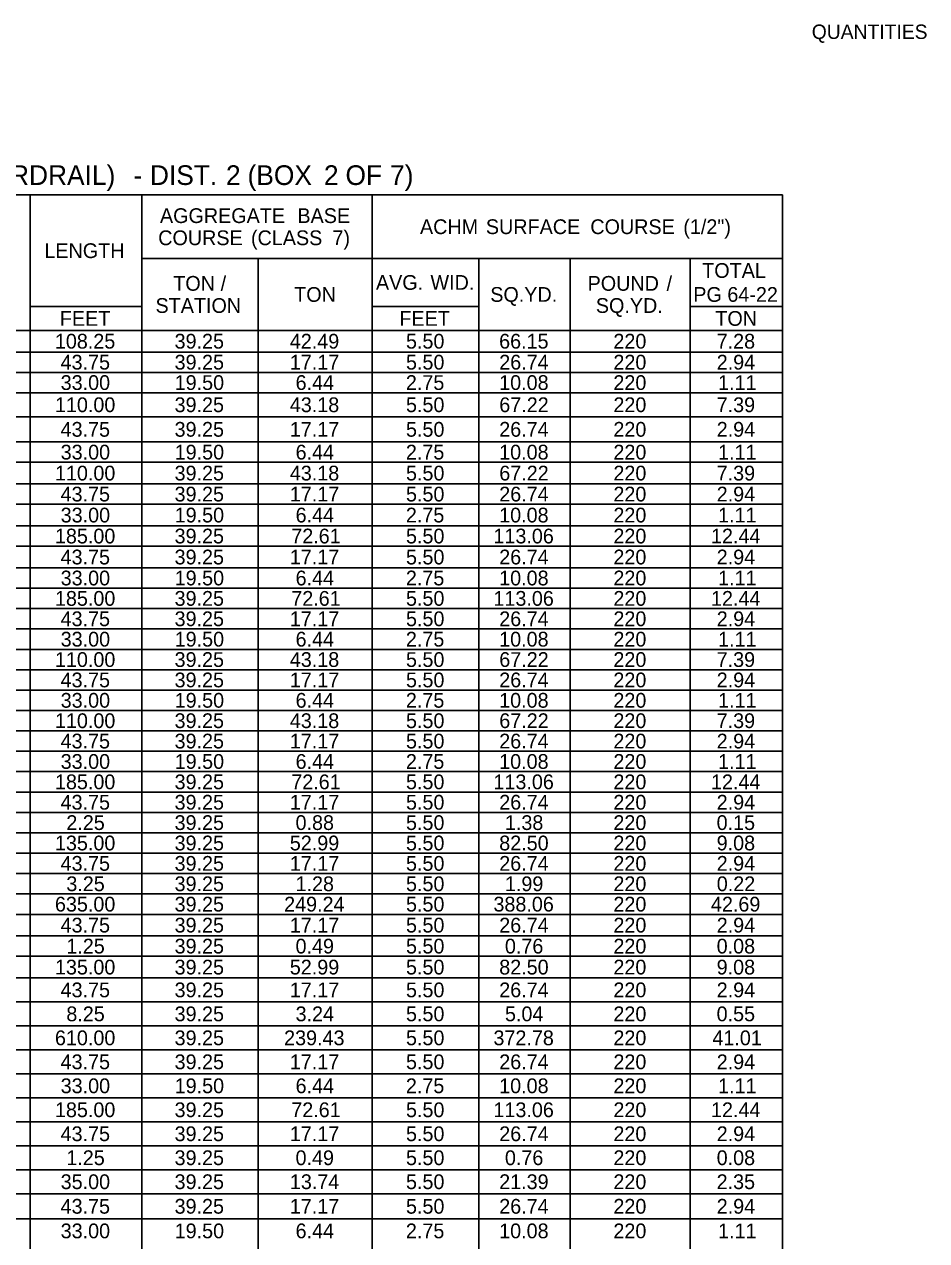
# Model space of a CAD drawing. Extents: x 544250 to 1930787, y -1948365 to 596640.
# Drawn here: x 556743.2 to 557109.8, y -1946552.5 to -1946058 of the extents above; entities that cross this region are included whole.
import ezdxf

# ---------------------------------------------------------------- set-up
doc = ezdxf.new("R2010")
doc.units = 0
doc.layers.add('Default', color=7, linetype='Continuous')
doc.layers.add('R_Border Prem', color=7, linetype='Continuous')

msp = doc.modelspace()

# ---------------------------------------------------------------- linework, layer by layer
at = {"layer": 'Default'}
for p, q in [((556368.27, -1946127.32), (557051.26, -1946127.32)), ((556745.6, -1946925.35), (556745.6, -1946127.32)), ((556790.94, -1946925.35), (556790.94, -1946127.32)), ((556884.54, -1946936.08), (556884.54, -1946127.32)), ((557051.26, -1946936.08), (557051.26, -1946127.32)), ((556790.94, -1946153.15), (557051.26, -1946153.15)), ((556838.22, -1946936.08), (556838.22, -1946153.15)), ((556927.92, -1946153.15), (556964.97, -1946153.15)), ((556927.92, -1946936.08), (556927.92, -1946153.15)), ((556964.97, -1946936.08), (556964.97, -1946153.15)), ((557013.72, -1946936.08), (557013.72, -1946153.15)), ((556745.6, -1946172.65), (556790.94, -1946172.65)), ((556790.94, -1946182.4), (556790.94, -1946172.65)), ((556884.54, -1946172.65), (556927.92, -1946172.65)), ((556884.54, -1946182.4), (556884.54, -1946172.65)), ((556927.92, -1946182.4), (556927.92, -1946172.65)), ((557013.72, -1946172.65), (557051.26, -1946172.65)), ((556368.27, -1946182.4), (556790.94, -1946182.4)), ((556574.49, -1946182.4), (557051.26, -1946182.4)), ((556790.94, -1946182.4), (556927.92, -1946182.4)), ((556927.92, -1946182.4), (557051.26, -1946182.4)), ((556574.49, -1946191.18), (557051.26, -1946191.18)), ((556574.49, -1946199.47), (557051.26, -1946199.47)), ((556574.49, -1946207.75), (557051.26, -1946207.75)), ((556574.49, -1946217.5), (557051.26, -1946217.5)), ((556574.49, -1946227.74), (557051.26, -1946227.74)), ((556574.49, -1946236.03), (557051.26, -1946236.03)), ((556574.49, -1946244.8), (557051.26, -1946244.8)), ((556574.49, -1946253.09), (557051.26, -1946253.09)), ((556574.49, -1946261.87), (557051.26, -1946261.87)), ((556574.49, -1946270.15), (557051.26, -1946270.15)), ((556368.27, -1946278.93), (557051.26, -1946278.93)), ((556574.49, -1946287.22), (557051.26, -1946287.22)), ((556574.49, -1946295.5), (557051.26, -1946295.5)), ((556574.49, -1946303.79), (557051.26, -1946303.79)), ((556574.49, -1946312.08), (557051.26, -1946312.08)), ((556574.49, -1946320.37), (557051.26, -1946320.37)), ((556574.49, -1946328.65), (557051.26, -1946328.65)), ((556574.49, -1946336.94), (557051.26, -1946336.94)), ((556574.49, -1946345.23), (557051.26, -1946345.23)), ((556574.49, -1946353.52), (557051.26, -1946353.52)), ((556574.49, -1946361.8), (557051.26, -1946361.8)), ((556574.49, -1946370.09), (557051.26, -1946370.09)), ((556368.27, -1946378.38), (557051.26, -1946378.38)), ((556574.49, -1946386.67), (557051.26, -1946386.67)), ((556574.49, -1946394.95), (557051.26, -1946394.95)), ((556574.49, -1946403.24), (557051.26, -1946403.24)), ((556574.49, -1946411.53), (557051.26, -1946411.53)), ((556574.49, -1946419.82), (557051.26, -1946419.82)), ((556574.49, -1946428.59), (557051.26, -1946428.59)), ((556574.49, -1946436.88), (557051.26, -1946436.88)), ((556574.49, -1946445.65), (557051.26, -1946445.65)), ((556574.49, -1946455.4), (557051.26, -1946455.4)), ((556574.49, -1946465.15), (557051.26, -1946465.15)), ((556574.49, -1946474.9), (557051.26, -1946474.9)), ((556368.27, -1946484.65), (557051.26, -1946484.65)), ((556574.49, -1946494.4), (557051.26, -1946494.4)), ((556574.49, -1946504.15), (557051.26, -1946504.15)), ((556574.49, -1946513.9), (557051.26, -1946513.9)), ((556574.49, -1946523.65), (557051.26, -1946523.65)), ((556574.49, -1946533.4), (557051.26, -1946533.4)), ((556574.49, -1946543.64), (557051.26, -1946543.64))]:
    msp.add_line(p, q, dxfattribs=at)

# ---------------------------------------------------------------- texts
for s, height, p in [(' GUARDRAIL)', 8, (556711.23, -1946123.27)), (' DIST.', 8, (556791.28, -1946123.27)), (' 2', 8, (556822.18, -1946123.27)), (' (BOX', 8, (556830.94, -1946123.27)), (' 2', 8, (556861.98, -1946123.27)), (' OF', 8, (556870.73, -1946123.27)), (' 7)', 8, (556888.84, -1946123.27)), (' -', 8, (556784.54, -1946123.27)), ('AGGREGATE', 6, (556798.32, -1946138.74)), (' BASE', 6, (556851.94, -1946138.74)), (' (CLASS', 6, (556833.07, -1946147.74)), (' 7)', 6, (556866.19, -1946147.74)), ('ACHM', 6, (556903.97, -1946143.24)), (' SURFACE', 6, (556928.51, -1946143.24)), (' COURSE', 6, (556970.95, -1946143.24)), (' (1/2")', 6, (557008.74, -1946143.24)), ('COURSE', 6, (556797.61, -1946147.74)), ('LENGTH', 6, (556751.36, -1946152.99)), ('TOTAL', 6, (557018.65, -1946161.03)), ('TON', 6, (556803.73, -1946166.28)), (' /', 6, (556820.76, -1946166.28)), ('AVG.', 6, (556886.08, -1946165.9)), (' WID.', 6, (556906, -1946165.9)), ('POUND', 6, (556972.08, -1946166.28)), (' /', 6, (557001.95, -1946166.28)), ('TON', 6, (556852.87, -1946170.78)), ('SQ.YD.', 6, (556932.53, -1946170.78)), ('PG', 6, (557015.02, -1946170.78)), (' 64-22', 6, (557026.63, -1946170.78)), ('STATION', 6, (556796.52, -1946175.28)), ('SQ.YD.', 6, (556975.43, -1946175.28)), ('FEET', 6, (556757.64, -1946180.53)), ('FEET', 6, (556895.6, -1946180.53)), ('TON', 6, (557023.98, -1946180.53)), ('108.25', 6, (556755.62, -1946189.79)), ('39.25', 6, (556804.26, -1946189.79)), ('42.49', 6, (556851.08, -1946189.79)), ('5.50', 6, (556898.28, -1946189.79)), ('66.15', 6, (556936.13, -1946189.79)), ('220', 6, (556982.56, -1946189.79)), ('7.28', 6, (557024.52, -1946189.79)), ('43.75', 6, (556757.95, -1946198.32)), ('39.25', 6, (556804.26, -1946198.32)), ('17.17', 6, (556851.09, -1946198.32)), ('5.50', 6, (556898.28, -1946198.32)), ('26.74', 6, (556936.17, -1946198.32)), ('220', 6, (556982.56, -1946198.32)), ('2.94', 6, (557024.54, -1946198.32)), ('33.00', 6, (556757.98, -1946206.61)), ('19.50', 6, (556804.3, -1946206.61)), ('6.44', 6, (556853.43, -1946206.61)), ('2.75', 6, (556898.24, -1946206.61)), ('10.08', 6, (556936.15, -1946206.61)), ('220', 6, (556982.56, -1946206.61)), ('1.11', 6, (557025.11, -1946206.61)), ('110.00', 6, (556755.65, -1946215.63)), ('39.25', 6, (556804.26, -1946215.63)), ('43.18', 6, (556851.08, -1946215.63)), ('5.50', 6, (556898.28, -1946215.63)), ('67.22', 6, (556936.19, -1946215.63)), ('220', 6, (556982.56, -1946215.63)), ('7.39', 6, (557024.52, -1946215.63)), ('43.75', 6, (556757.95, -1946225.62)), ('39.25', 6, (556804.26, -1946225.62)), ('17.17', 6, (556851.09, -1946225.62)), ('5.50', 6, (556898.28, -1946225.62)), ('26.74', 6, (556936.17, -1946225.62)), ('220', 6, (556982.56, -1946225.62)), ('2.94', 6, (557024.54, -1946225.62)), ('33.00', 6, (556757.98, -1946234.89)), ('19.50', 6, (556804.3, -1946234.89)), ('6.44', 6, (556853.43, -1946234.89)), ('2.75', 6, (556898.24, -1946234.89)), ('10.08', 6, (556936.15, -1946234.89)), ('220', 6, (556982.56, -1946234.89)), ('1.11', 6, (557025.11, -1946234.89)), ('110.00', 6, (556755.65, -1946243.42)), ('39.25', 6, (556804.26, -1946243.42)), ('43.18', 6, (556851.08, -1946243.42)), ('5.50', 6, (556898.28, -1946243.42)), ('67.22', 6, (556936.19, -1946243.42)), ('220', 6, (556982.56, -1946243.42)), ('7.39', 6, (557024.52, -1946243.42)), ('43.75', 6, (556757.95, -1946251.95)), ('39.25', 6, (556804.26, -1946251.95)), ('17.17', 6, (556851.09, -1946251.95)), ('5.50', 6, (556898.28, -1946251.95)), ('26.74', 6, (556936.17, -1946251.95)), ('220', 6, (556982.56, -1946251.95)), ('2.94', 6, (557024.54, -1946251.95)), ('33.00', 6, (556757.98, -1946260.48)), ('19.50', 6, (556804.3, -1946260.48)), ('6.44', 6, (556853.43, -1946260.48)), ('2.75', 6, (556898.24, -1946260.48)), ('10.08', 6, (556936.15, -1946260.48)), ('220', 6, (556982.56, -1946260.48)), ('1.11', 6, (557025.11, -1946260.48)), ('185.00', 6, (556755.65, -1946269.01)), ('39.25', 6, (556804.26, -1946269.01)), ('72.61', 6, (556851.67, -1946269.01)), ('5.50', 6, (556898.28, -1946269.01)), ('113.06', 6, (556933.82, -1946269.01)), ('220', 6, (556982.56, -1946269.01)), ('12.44', 6, (557022.21, -1946269.01)), ('43.75', 6, (556757.95, -1946277.54)), ('39.25', 6, (556804.26, -1946277.54)), ('17.17', 6, (556851.09, -1946277.54)), ('5.50', 6, (556898.28, -1946277.54)), ('26.74', 6, (556936.17, -1946277.54)), ('220', 6, (556982.56, -1946277.54)), ('2.94', 6, (557024.54, -1946277.54)), ('33.00', 6, (556757.98, -1946286.07)), ('19.50', 6, (556804.3, -1946286.07)), ('6.44', 6, (556853.43, -1946286.07)), ('2.75', 6, (556898.24, -1946286.07)), ('10.08', 6, (556936.15, -1946286.07)), ('220', 6, (556982.56, -1946286.07)), ('1.11', 6, (557025.11, -1946286.07)), ('185.00', 6, (556755.65, -1946294.36)), ('39.25', 6, (556804.26, -1946294.36)), ('72.61', 6, (556851.67, -1946294.36)), ('5.50', 6, (556898.28, -1946294.36)), ('113.06', 6, (556933.82, -1946294.36)), ('220', 6, (556982.56, -1946294.36)), ('12.44', 6, (557022.21, -1946294.36)), ('43.75', 6, (556757.95, -1946302.65)), ('39.25', 6, (556804.26, -1946302.65)), ('17.17', 6, (556851.09, -1946302.65)), ('5.50', 6, (556898.28, -1946302.65)), ('26.74', 6, (556936.17, -1946302.65)), ('220', 6, (556982.56, -1946302.65)), ('2.94', 6, (557024.54, -1946302.65)), ('33.00', 6, (556757.98, -1946310.94)), ('19.50', 6, (556804.3, -1946310.94)), ('6.44', 6, (556853.43, -1946310.94)), ('2.75', 6, (556898.24, -1946310.94)), ('10.08', 6, (556936.15, -1946310.94)), ('220', 6, (556982.56, -1946310.94)), ('1.11', 6, (557025.11, -1946310.94)), ('110.00', 6, (556755.65, -1946319.22)), ('39.25', 6, (556804.26, -1946319.22)), ('43.18', 6, (556851.08, -1946319.22)), ('5.50', 6, (556898.28, -1946319.22)), ('67.22', 6, (556936.19, -1946319.22)), ('220', 6, (556982.56, -1946319.22)), ('7.39', 6, (557024.52, -1946319.22)), ('43.75', 6, (556757.95, -1946327.51)), ('39.25', 6, (556804.26, -1946327.51)), ('17.17', 6, (556851.09, -1946327.51)), ('5.50', 6, (556898.28, -1946327.51)), ('26.74', 6, (556936.17, -1946327.51)), ('220', 6, (556982.56, -1946327.51)), ('2.94', 6, (557024.54, -1946327.51)), ('33.00', 6, (556757.98, -1946335.8)), ('19.50', 6, (556804.3, -1946335.8)), ('6.44', 6, (556853.43, -1946335.8)), ('2.75', 6, (556898.24, -1946335.8)), ('10.08', 6, (556936.15, -1946335.8)), ('220', 6, (556982.56, -1946335.8)), ('1.11', 6, (557025.11, -1946335.8)), ('110.00', 6, (556755.65, -1946344.09)), ('39.25', 6, (556804.26, -1946344.09)), ('43.18', 6, (556851.08, -1946344.09)), ('5.50', 6, (556898.28, -1946344.09)), ('67.22', 6, (556936.19, -1946344.09)), ('220', 6, (556982.56, -1946344.09)), ('7.39', 6, (557024.52, -1946344.09)), ('43.75', 6, (556757.95, -1946352.37)), ('39.25', 6, (556804.26, -1946352.37)), ('17.17', 6, (556851.09, -1946352.37)), ('5.50', 6, (556898.28, -1946352.37)), ('26.74', 6, (556936.17, -1946352.37)), ('220', 6, (556982.56, -1946352.37)), ('2.94', 6, (557024.54, -1946352.37)), ('33.00', 6, (556757.98, -1946360.66)), ('19.50', 6, (556804.3, -1946360.66)), ('6.44', 6, (556853.43, -1946360.66)), ('2.75', 6, (556898.24, -1946360.66)), ('10.08', 6, (556936.15, -1946360.66)), ('220', 6, (556982.56, -1946360.66)), ('1.11', 6, (557025.11, -1946360.66)), ('185.00', 6, (556755.65, -1946368.95)), ('39.25', 6, (556804.26, -1946368.95)), ('72.61', 6, (556851.67, -1946368.95)), ('5.50', 6, (556898.28, -1946368.95)), ('113.06', 6, (556933.82, -1946368.95)), ('220', 6, (556982.56, -1946368.95)), ('12.44', 6, (557022.21, -1946368.95)), ('43.75', 6, (556757.95, -1946377.24)), ('39.25', 6, (556804.26, -1946377.24)), ('17.17', 6, (556851.09, -1946377.24)), ('5.50', 6, (556898.28, -1946377.24)), ('26.74', 6, (556936.17, -1946377.24)), ('220', 6, (556982.56, -1946377.24)), ('2.94', 6, (557024.54, -1946377.24)), ('2.25', 6, (556760.28, -1946385.52)), ('39.25', 6, (556804.26, -1946385.52)), ('0.88', 6, (556853.41, -1946385.52)), ('5.50', 6, (556898.28, -1946385.52)), ('1.38', 6, (556938.48, -1946385.52)), ('220', 6, (556982.56, -1946385.52)), ('0.15', 6, (557024.5, -1946385.52)), ('135.00', 6, (556755.65, -1946393.81)), ('39.25', 6, (556804.26, -1946393.81)), ('52.99', 6, (556851.08, -1946393.81)), ('5.50', 6, (556898.28, -1946393.81)), ('82.50', 6, (556936.17, -1946393.81)), ('220', 6, (556982.56, -1946393.81)), ('9.08', 6, (557024.52, -1946393.81)), ('43.75', 6, (556757.95, -1946402.1)), ('39.25', 6, (556804.26, -1946402.1)), ('17.17', 6, (556851.09, -1946402.1)), ('5.50', 6, (556898.28, -1946402.1)), ('26.74', 6, (556936.17, -1946402.1)), ('220', 6, (556982.56, -1946402.1)), ('2.94', 6, (557024.54, -1946402.1)), ('3.25', 6, (556760.28, -1946410.39)), ('39.25', 6, (556804.26, -1946410.39)), ('1.28', 6, (556853.41, -1946410.39)), ('5.50', 6, (556898.28, -1946410.39)), ('1.99', 6, (556938.48, -1946410.39)), ('220', 6, (556982.56, -1946410.39)), ('0.22', 6, (557024.56, -1946410.39)), ('635.00', 6, (556755.65, -1946418.67)), ('39.25', 6, (556804.26, -1946418.67)), ('249.24', 6, (556848.77, -1946418.67)), ('5.50', 6, (556898.28, -1946418.67)), ('388.06', 6, (556933.82, -1946418.67)), ('220', 6, (556982.56, -1946418.67)), ('42.69', 6, (557022.19, -1946418.67)), ('43.75', 6, (556757.95, -1946427.2)), ('39.25', 6, (556804.26, -1946427.2)), ('17.17', 6, (556851.09, -1946427.2)), ('5.50', 6, (556898.28, -1946427.2)), ('26.74', 6, (556936.17, -1946427.2)), ('220', 6, (556982.56, -1946427.2)), ('2.94', 6, (557024.54, -1946427.2)), ('1.25', 6, (556760.28, -1946435.74)), ('39.25', 6, (556804.26, -1946435.74)), ('0.49', 6, (556853.41, -1946435.74)), ('5.50', 6, (556898.28, -1946435.74)), ('0.76', 6, (556938.48, -1946435.74)), ('220', 6, (556982.56, -1946435.74)), ('0.08', 6, (557024.52, -1946435.74)), ('135.00', 6, (556755.65, -1946444.27)), ('39.25', 6, (556804.26, -1946444.27)), ('52.99', 6, (556851.08, -1946444.27)), ('5.50', 6, (556898.28, -1946444.27)), ('82.50', 6, (556936.17, -1946444.27)), ('220', 6, (556982.56, -1946444.27)), ('9.08', 6, (557024.52, -1946444.27)), ('43.75', 6, (556757.95, -1946453.53)), ('39.25', 6, (556804.26, -1946453.53)), ('17.17', 6, (556851.09, -1946453.53)), ('5.50', 6, (556898.28, -1946453.53)), ('26.74', 6, (556936.17, -1946453.53)), ('220', 6, (556982.56, -1946453.53)), ('2.94', 6, (557024.54, -1946453.53)), ('8.25', 6, (556760.28, -1946463.28)), ('39.25', 6, (556804.26, -1946463.28)), ('3.24', 6, (556853.43, -1946463.28)), ('5.50', 6, (556898.28, -1946463.28)), ('5.04', 6, (556938.5, -1946463.28)), ('220', 6, (556982.56, -1946463.28)), ('0.55', 6, (557024.5, -1946463.28)), ('610.00', 6, (556755.65, -1946473.03)), ('39.25', 6, (556804.26, -1946473.03)), ('239.43', 6, (556848.76, -1946473.03)), ('5.50', 6, (556898.28, -1946473.03)), ('372.78', 6, (556933.82, -1946473.03)), ('220', 6, (556982.56, -1946473.03)), ('41.01', 6, (557022.78, -1946473.03)), ('43.75', 6, (556757.95, -1946482.78)), ('39.25', 6, (556804.26, -1946482.78)), ('17.17', 6, (556851.09, -1946482.78)), ('5.50', 6, (556898.28, -1946482.78)), ('26.74', 6, (556936.17, -1946482.78)), ('220', 6, (556982.56, -1946482.78)), ('2.94', 6, (557024.54, -1946482.78)), ('33.00', 6, (556757.98, -1946492.53)), ('19.50', 6, (556804.3, -1946492.53)), ('6.44', 6, (556853.43, -1946492.53)), ('2.75', 6, (556898.24, -1946492.53)), ('10.08', 6, (556936.15, -1946492.53)), ('220', 6, (556982.56, -1946492.53)), ('1.11', 6, (557025.11, -1946492.53)), ('185.00', 6, (556755.65, -1946502.28)), ('39.25', 6, (556804.26, -1946502.28)), ('72.61', 6, (556851.67, -1946502.28)), ('5.50', 6, (556898.28, -1946502.28)), ('113.06', 6, (556933.82, -1946502.28)), ('220', 6, (556982.56, -1946502.28)), ('12.44', 6, (557022.21, -1946502.28)), ('43.75', 6, (556757.95, -1946512.03)), ('39.25', 6, (556804.26, -1946512.03)), ('17.17', 6, (556851.09, -1946512.03)), ('5.50', 6, (556898.28, -1946512.03)), ('26.74', 6, (556936.17, -1946512.03)), ('220', 6, (556982.56, -1946512.03)), ('2.94', 6, (557024.54, -1946512.03)), ('1.25', 6, (556760.28, -1946521.78)), ('39.25', 6, (556804.26, -1946521.78)), ('0.49', 6, (556853.41, -1946521.78)), ('5.50', 6, (556898.28, -1946521.78)), ('0.76', 6, (556938.48, -1946521.78)), ('220', 6, (556982.56, -1946521.78)), ('0.08', 6, (557024.52, -1946521.78)), ('35.00', 6, (556757.98, -1946531.53)), ('39.25', 6, (556804.26, -1946531.53)), ('13.74', 6, (556851.1, -1946531.53)), ('5.50', 6, (556898.28, -1946531.53)), ('21.39', 6, (556936.15, -1946531.53)), ('220', 6, (556982.56, -1946531.53)), ('2.35', 6, (557024.5, -1946531.53)), ('43.75', 6, (556757.95, -1946541.52)), ('39.25', 6, (556804.26, -1946541.52)), ('17.17', 6, (556851.09, -1946541.52)), ('5.50', 6, (556898.28, -1946541.52)), ('26.74', 6, (556936.17, -1946541.52)), ('220', 6, (556982.56, -1946541.52)), ('2.94', 6, (557024.54, -1946541.52)), ('33.00', 6, (556757.98, -1946551.52)), ('19.50', 6, (556804.3, -1946551.52)), ('6.44', 6, (556853.43, -1946551.52)), ('2.75', 6, (556898.24, -1946551.52)), ('10.08', 6, (556936.15, -1946551.52)), ('220', 6, (556982.56, -1946551.52)), ('1.11', 6, (557025.11, -1946551.52))]:
    msp.add_text(s, height=height, dxfattribs=at).set_placement(p)
at = {"layer": 'R_Border Prem'}
msp.add_text('QUANTITIES', height=5.862, rotation=360, dxfattribs=at).set_placement((557063.16, -1946063.9))

doc.saveas('drawing.dxf')
